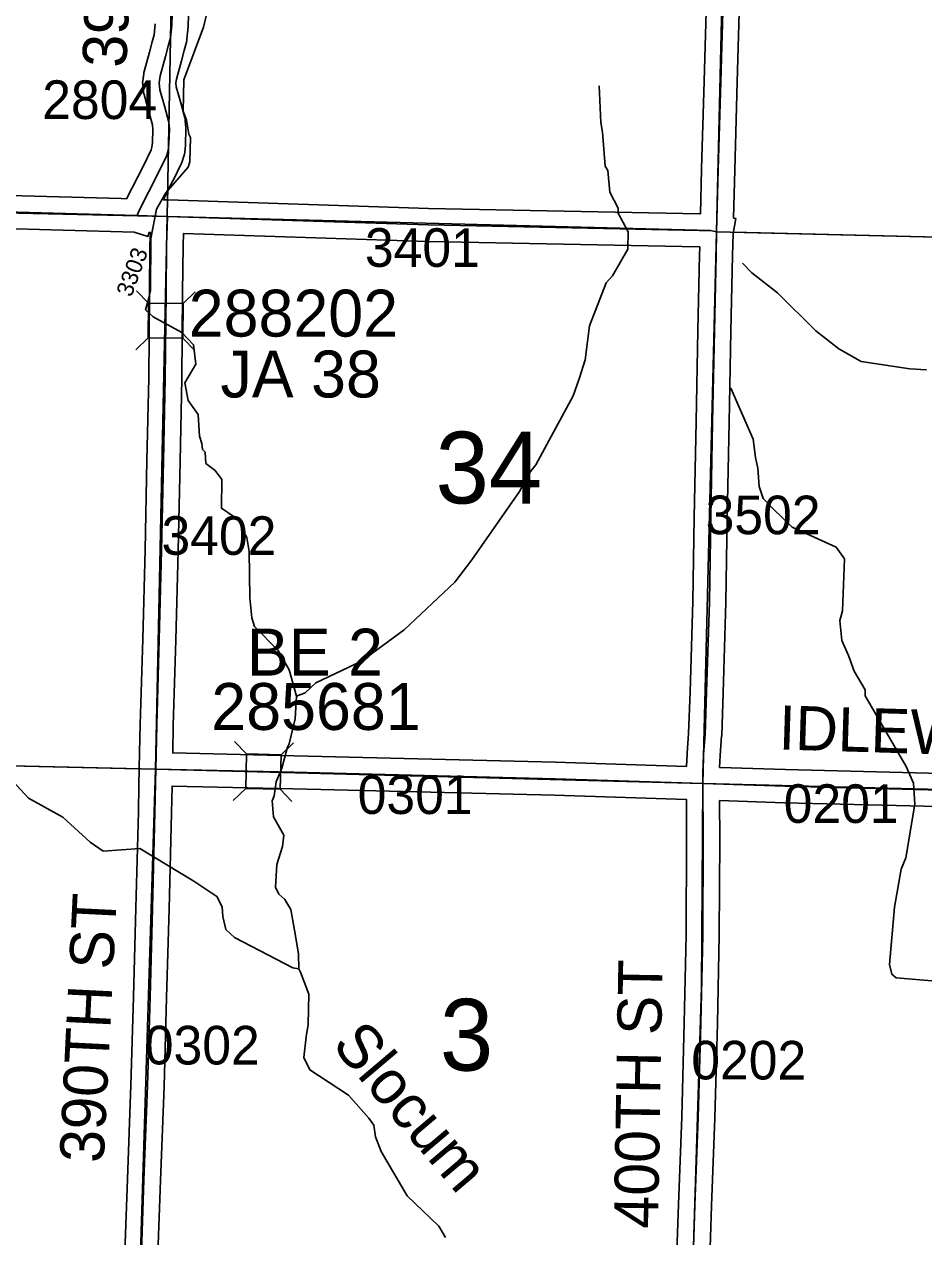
# Model space of a CAD drawing. Extents: x -132.8 to -73.3, y -60 to -26.
# Drawn here: x -101.199 to -99.569, y -45.768 to -43.571 of the extents above; entities that cross this region are included whole.
import ezdxf

# ---------------------------------------------------------------- set-up
doc = ezdxf.new("R2010")
doc.units = 0
for name, color, linetype in [('tdCoHydroRiver', 7, 'Continuous'), ('tdCoHydroTxtLg', 7, 'Continuous'), ('tdCoSecRdNmbr', 7, 'Continuous'), ('tdCoSecRdTxt', 7, 'Continuous'), ('tdCoSecRteBand', 7, 'Continuous'), ('tdCoSecRteCL', 7, 'Continuous'), ('tdCoSectLine', 7, 'Continuous'), ('tdCoSectLinePart', 7, 'Continuous'), ('tdCoSectNmbr', 7, 'Continuous'), ('tdCoStrucSec', 7, 'Continuous'), ('tdCoStrucSecCoName', 7, 'Continuous'), ('tdCoStrucSecFHWANum', 7, 'Continuous'), ('tdCoSurfEarth', 7, 'Continuous'), ('tdCoSurfGravel', 7, 'Continuous'), ('tdCoTwpBndry', 7, 'Continuous'), ('tdCoTwpBndryShd', 7, 'Continuous')]:
    doc.layers.add(name, color=color, linetype=linetype)

msp = doc.modelspace()

# ---------------------------------------------------------------- linework, layer by layer
at = {"layer": 'tdCoHydroRiver'}
for points in [[(-100.7059, -44.7882), (-100.7191, -44.7406), (-100.7388, -44.7055), (-100.782, -44.6619), (-100.7864, -44.646), (-100.7903, -44.6097), (-100.7916, -44.526), (-100.7958, -44.5007), (-100.8018, -44.4895), (-100.8032, -44.4784), (-100.8202, -44.4623), (-100.8419, -44.4476), (-100.8408, -44.3956), (-100.853, -44.3795), (-100.8701, -44.3665), (-100.8712, -44.346), (-100.8758, -44.3411), (-100.8772, -44.3301), (-100.8816, -44.3173), (-100.8839, -44.2779), (-100.9023, -44.2522), (-100.9079, -44.2205), (-100.8882, -44.1863), (-100.8921, -44.1515), (-100.9137, -44.1289), (-100.9652, -44.1009), (-100.9791, -44.088), (-100.9756, -44.0755), (-100.9704, -44.0535), (-100.9699, -43.9589), (-100.9592, -43.9055), (-100.9428, -43.8759), (-100.9023, -43.8295), (-100.8989, -43.8201), (-100.8979, -43.7759), (-100.901, -43.7695), (-100.9051, -43.7442), (-100.9111, -43.7283), (-100.9098, -43.6716), (-100.8745, -43.5761), (-100.8676, -43.5479)], [(-100.1573, -43.6822), (-100.154, -43.7485), (-100.1513, -43.7659), (-100.1463, -43.8275), (-100.1418, -43.8355), (-100.1379, -43.875), (-100.1228, -43.9038), (-100.123, -43.9132), (-100.1048, -43.9468), (-100.1055, -43.9783), (-100.1334, -44.0266), (-100.1448, -44.0389), (-100.1749, -44.1171), (-100.1826, -44.1785), (-100.1928, -44.2114), (-100.2046, -44.2442), (-100.2721, -44.3689), (-100.2818, -44.3813), (-100.3015, -44.4172), (-100.388, -44.5414), (-100.4188, -44.5817), (-100.5107, -44.668), (-100.5877, -44.7246), (-100.6707, -44.7638), (-100.69, -44.7823), (-100.7059, -44.7882)], [(-99.5644, -44.1971), (-99.5943, -44.1949), (-99.6824, -44.1818), (-99.7229, -44.1588), (-99.7648, -44.1263), (-99.8343, -44.057), (-99.8808, -44.0212), (-99.8978, -44.0035)], [(-99.2598, -45.3287), (-99.619, -45.2985), (-99.6267, -45.292), (-99.6311, -45.2746), (-99.6224, -45.1707), (-99.6098, -45.1015), (-99.6015, -45.0812), (-99.5851, -44.9838), (-99.5874, -44.9459), (-99.6009, -44.9156), (-99.6754, -44.7877), (-99.6752, -44.7767), (-99.6949, -44.7431), (-99.7053, -44.7145), (-99.7174, -44.6874), (-99.7213, -44.651), (-99.7162, -44.6338), (-99.7125, -44.5392), (-99.7278, -44.5184), (-99.8075, -44.4819), (-99.8415, -44.4496), (-99.86, -44.4302), (-99.8674, -44.408), (-99.8698, -44.3748), (-99.8741, -44.3558), (-99.8781, -44.3226), (-99.9186, -44.2302)], [(-100.7012, -45.2821), (-100.7022, -45.2552), (-100.7091, -45.2125), (-100.7161, -45.1745), (-100.7268, -45.1569), (-100.7376, -45.1472), (-100.7437, -45.1344), (-100.7412, -45.0935), (-100.731, -45.0606), (-100.7289, -45.0401), (-100.7471, -45.0066), (-100.7496, -44.9781), (-100.7463, -44.9687), (-100.7425, -44.9436), (-100.7325, -44.9186), (-100.7222, -44.8809), (-100.7189, -44.8747), (-100.7084, -44.8292), (-100.7059, -44.7882)], [(-100.7012, -45.2821), (-100.7122, -45.2802), (-100.8183, -45.2258), (-100.8337, -45.2113), (-100.8395, -45.1875), (-100.8407, -45.1701), (-100.8498, -45.151), (-100.8917, -45.1232), (-100.9898, -45.0642), (-101.0562, -45.069), (-101.0795, -45.0527), (-101.129, -45.0074), (-101.1914, -44.9729), (-101.2422, -44.9181)], [(-100.4359, -45.7692), (-100.4481, -45.7484), (-100.5052, -45.6935), (-100.5524, -45.6135), (-100.5628, -45.5865), (-100.5655, -45.5659), (-100.5747, -45.5531), (-100.6116, -45.5112), (-100.6816, -45.4655), (-100.6922, -45.4432), (-100.6882, -45.4054), (-100.6845, -45.3834), (-100.6833, -45.3282), (-100.6982, -45.2885), (-100.7012, -45.2821)]]:
    msp.add_lwpolyline(points, dxfattribs=at)
at = {"layer": 'tdCoSecRteBand'}
for points in [[(-100.8987, -43.4687), (-100.9019, -43.573), (-100.9019, -43.574), (-100.902, -43.5749), (-100.9043, -43.5979), (-100.9045, -43.6004), (-100.9051, -43.6028), (-100.9093, -43.6183), (-100.9093, -43.6183), (-100.9093, -43.6183), (-100.9143, -43.6366), (-100.9143, -43.6366), (-100.9143, -43.6367), (-100.9233, -43.6698), (-100.9242, -43.677), (-100.9235, -43.6842), (-100.9155, -43.713), (-100.9155, -43.713), (-100.9155, -43.713), (-100.9081, -43.7399), (-100.9074, -43.7427), (-100.9072, -43.7456), (-100.9062, -43.7584), (-100.9061, -43.76), (-100.9061, -43.7616), (-100.9068, -43.7877), (-100.9069, -43.7887), (-100.907, -43.7897), (-100.9082, -43.8025), (-100.9085, -43.8062), (-100.9097, -43.8096), (-100.9132, -43.8194), (-100.9137, -43.821), (-100.9144, -43.8224), (-100.9292, -43.8535), (-100.9294, -43.8539), (-100.9297, -43.8544), (-100.9473, -43.8886), (-100.9384, -43.8889), (-100.4665, -43.9043), (-99.9749, -43.9142), (-99.9749, -43.9142), (-99.9748, -43.9142), (-99.9737, -43.9142)], [(-99.9737, -43.9142), (-99.9717, -43.833), (-99.9717, -43.8329), (-99.9717, -43.8328), (-99.967, -43.6735), (-99.9621, -43.5044)], [(-99.9021, -43.5061), (-99.9071, -43.6753), (-99.9071, -43.6753), (-99.9071, -43.6753), (-99.9117, -43.8345), (-99.9138, -43.9218), (-99.9095, -43.9226), (-99.9145, -43.9497), (-99.9154, -43.9895), (-99.9184, -44.127), (-99.9216, -44.2925), (-99.9216, -44.2925), (-99.9216, -44.2925), (-99.9251, -44.4648), (-99.9275, -44.6176), (-99.9275, -44.6179), (-99.9275, -44.6181), (-99.9325, -44.7821), (-99.9325, -44.7821), (-99.9325, -44.7822), (-99.9352, -44.8587), (-99.9352, -44.8594), (-99.9353, -44.86), (-99.9382, -44.8956), (-99.939, -44.9174), (-99.9383, -44.9174), (-99.8197, -44.9212), (-99.466, -44.9301)], [(-101.9036, -43.5571), (-101.9061, -43.7307), (-101.908, -43.8672), (-101.908, -43.8675), (-101.9077, -43.8675), (-101.8649, -43.8685), (-101.4281, -43.8752), (-101.4279, -43.8752), (-101.4277, -43.8752), (-101.0234, -43.8864), (-101.0139, -43.8867)], [(-101.0139, -43.8867), (-100.9832, -43.8273), (-100.9693, -43.7981), (-100.9676, -43.7932), (-100.9668, -43.785), (-100.9661, -43.7614), (-100.9668, -43.7531), (-100.9734, -43.729), (-100.982, -43.6977), (-100.9827, -43.6951), (-100.983, -43.6925), (-100.9842, -43.6794), (-100.9845, -43.6763), (-100.9841, -43.6731), (-100.9826, -43.6605), (-100.9824, -43.6583), (-100.9818, -43.6561), (-100.9722, -43.6209), (-100.9673, -43.6027), (-100.9637, -43.5896), (-100.9618, -43.5701)], [(-101.0174, -45.8126), (-101.0122, -45.6636), (-101.0122, -45.6635), (-101.0122, -45.6635), (-101.0058, -45.4934), (-101.0011, -45.3328), (-100.9967, -45.1718), (-100.9922, -44.9981), (-100.9913, -44.9497), (-100.9913, -44.9496), (-100.9913, -44.9496), (-100.9907, -44.9197), (-100.99, -44.8897), (-100.989, -44.8398), (-100.989, -44.8397), (-100.989, -44.8395), (-100.9843, -44.685), (-100.9802, -44.5233), (-100.9767, -44.3609), (-100.9767, -44.3609), (-100.9767, -44.3609), (-100.9735, -44.2119), (-100.972, -44.057), (-100.9713, -43.9707), (-100.9713, -43.9702), (-100.9713, -43.9698), (-100.9705, -43.9479), (-100.9729, -43.9479), (-100.9754, -43.9553), (-100.9996, -43.9471), (-101.4292, -43.9352)], [(-99.9989, -44.9154), (-99.9981, -44.8928), (-99.9981, -44.8921), (-99.998, -44.8914), (-99.9951, -44.8558), (-99.9924, -44.7802), (-99.9875, -44.6165), (-99.985, -44.4638), (-99.985, -44.4637), (-99.985, -44.4637), (-99.9816, -44.2913), (-99.9784, -44.1258), (-99.9784, -44.1258), (-99.9784, -44.1258), (-99.9754, -43.9882), (-99.9754, -43.9881), (-99.9754, -43.9881), (-99.9751, -43.9759), (-99.9751, -43.9742), (-99.9762, -43.9741), (-100.4679, -43.9643), (-100.468, -43.9643), (-100.4682, -43.9643), (-100.9104, -43.9498), (-100.9105, -43.9498), (-100.9113, -43.9716), (-100.912, -44.0575), (-100.912, -44.0575), (-100.912, -44.0575), (-100.9135, -44.2126), (-100.9135, -44.2128), (-100.9135, -44.213), (-100.9167, -44.3622), (-100.9202, -44.5247), (-100.9202, -44.5248), (-100.9202, -44.5248), (-100.9244, -44.6866), (-100.9244, -44.6867), (-100.9244, -44.6867), (-100.9291, -44.8412), (-100.9301, -44.891), (-100.7101, -44.8961), (-100.7101, -44.8961), (-100.7101, -44.8961), (-100.2366, -44.9077), (-100.2365, -44.9077), (-100.2364, -44.9077), (-99.9989, -44.9154)], [(-100.0193, -45.8805), (-100.0136, -45.7096), (-100.0136, -45.7096), (-100.0136, -45.7095), (-100.0077, -45.5506), (-100.003, -45.3802), (-99.9996, -45.2205), (-99.9989, -45.0477), (-99.9992, -44.9765), (-99.9992, -44.9754), (-100.2382, -44.9676), (-100.7115, -44.9561), (-100.9313, -44.951), (-100.9323, -44.9994), (-100.9323, -44.9995), (-100.9323, -44.9995), (-100.9367, -45.1734), (-100.9367, -45.1734), (-100.9367, -45.1735), (-100.9411, -45.3345), (-100.9411, -45.3345), (-100.9411, -45.3345), (-100.9458, -45.4953), (-100.9458, -45.4954), (-100.9458, -45.4956), (-100.9522, -45.6657), (-100.9574, -45.8148)], [(-99.4674, -44.9901), (-99.8213, -44.9812), (-99.8214, -44.9812), (-99.8215, -44.9812), (-99.9392, -44.9774), (-99.9389, -45.0476), (-99.9389, -45.0477), (-99.9389, -45.0479), (-99.9396, -45.221), (-99.9396, -45.2212), (-99.9396, -45.2215), (-99.9431, -45.3815), (-99.9431, -45.3816), (-99.9431, -45.3817), (-99.9478, -45.5524), (-99.9478, -45.5525), (-99.9478, -45.5527), (-99.9537, -45.7117), (-99.9593, -45.8823)]]:
    msp.add_lwpolyline(points, dxfattribs=at)
at = {"layer": 'tdCoSecRteCL'}
for points in [[(-99.9444, -43.9466), (-99.9417, -43.8337), (-99.9371, -43.6744), (-99.9321, -43.5052), (-99.9282, -43.3321), (-99.9252, -43.1775), (-99.9223, -43.0122), (-99.9207, -42.9444)], [(-100.9942, -43.9173), (-100.9911, -43.9079), (-100.9563, -43.8406), (-100.9415, -43.8095), (-100.9381, -43.7997), (-100.9368, -43.7868), (-100.9361, -43.7607), (-100.9371, -43.7479), (-100.9445, -43.721), (-100.9531, -43.6897), (-100.9543, -43.6766), (-100.9529, -43.664), (-100.9432, -43.6288), (-100.9383, -43.6105), (-100.9341, -43.595), (-100.9319, -43.5721), (-100.9287, -43.4677)], [(-101.9384, -43.8968), (-101.8655, -43.8985), (-101.4285, -43.9052), (-100.9942, -43.9173)], [(-100.9942, -43.9173), (-100.9585, -43.9183), (-100.9394, -43.9189)], [(-100.9607, -44.9203), (-100.959, -44.8404), (-100.9544, -44.6858), (-100.9502, -44.524), (-100.9467, -44.3615), (-100.9435, -44.2123), (-100.942, -44.0572), (-100.9413, -43.9709), (-100.9394, -43.9189)], [(-100.9394, -43.9189), (-100.4673, -43.9343), (-99.9755, -43.9442), (-99.9553, -43.9446), (-99.9444, -43.9466)], [(-99.9693, -44.9464), (-99.9694, -44.9276), (-99.9681, -44.8939), (-99.9652, -44.8576), (-99.9625, -44.7812), (-99.9575, -44.6172), (-99.9551, -44.4643), (-99.9516, -44.2919), (-99.9484, -44.1264), (-99.9454, -43.9888), (-99.9444, -43.9466)], [(-101.0345, -45.9584), (-101.017, -45.9438), (-101.0057, -45.9314), (-100.9985, -45.9211), (-100.9928, -45.9085), (-100.9914, -45.8981), (-100.9911, -45.8928), (-100.9874, -45.8138), (-100.9822, -45.6646), (-100.9758, -45.4944), (-100.9711, -45.3337), (-100.9667, -45.1726), (-100.9623, -44.9988), (-100.9607, -44.9203)], [(-100.9607, -44.9203), (-100.7108, -44.9261), (-100.2373, -44.9377), (-99.9693, -44.9464)], [(-100.0012, -46.4254), (-100.0004, -46.3814), (-99.997, -46.2191), (-99.993, -46.0448), (-99.9901, -45.9161), (-99.9893, -45.8815), (-99.9837, -45.7106), (-99.9777, -45.5516), (-99.9731, -45.3809), (-99.9696, -45.2209), (-99.9689, -45.0477), (-99.9693, -44.9464)], [(-99.9693, -44.9464), (-99.8206, -44.9512), (-99.4667, -44.9601), (-99.2141, -44.9656)]]:
    msp.add_lwpolyline(points, dxfattribs=at)
at = {"layer": 'tdCoSectLine'}
for points in [[(-100.9398, -43.9189), (-100.9212, -42.9213)], [(-99.9448, -43.9466), (-99.921, -42.9444)], [(-101.9388, -43.8968), (-100.9398, -43.9189)], [(-100.9398, -43.9189), (-100.961, -44.9203)], [(-100.9398, -43.9189), (-99.9557, -43.9446), (-99.9448, -43.9466)], [(-99.9697, -44.9464), (-99.9448, -43.9466)], [(-99.9448, -43.9466), (-98.9433, -43.971)], [(-101.9555, -44.8974), (-100.961, -44.9203)], [(-100.9916, -45.8954), (-100.961, -44.9203)], [(-100.961, -44.9203), (-99.9697, -44.9464)], [(-99.9906, -45.9219), (-99.972, -45.3156), (-99.9697, -44.9464)], [(-99.9697, -44.9464), (-98.9637, -44.9721)]]:
    msp.add_lwpolyline(points, dxfattribs=at)
at = {"layer": 'tdCoSectLinePart'}
for points in [[(-100.9392, -43.8889), (-100.9389, -43.8708)], [(-99.9147, -43.9474), (-98.9734, -43.9702)], [(-101.9258, -44.8981), (-100.9908, -44.9196)]]:
    msp.add_lwpolyline(points, dxfattribs=at)
at = {"layer": 'tdCoStrucSec'}
for points in [[(-100.9958, -44.0538), (-100.9739, -44.0761), (-100.9113, -44.0767)], [(-100.9968, -44.1606), (-100.9745, -44.1387), (-100.9739, -44.0761)], [(-100.8895, -44.0553), (-100.9113, -44.0767), (-100.9119, -44.1392)], [(-100.89, -44.1616), (-100.9119, -44.1392), (-100.9745, -44.1387)], [(-100.8178, -44.8702), (-100.7962, -44.8928), (-100.7336, -44.8943)], [(-100.711, -44.8727), (-100.7336, -44.8943), (-100.7351, -44.9568)], [(-100.8202, -44.977), (-100.7976, -44.9554), (-100.7962, -44.8928)], [(-100.7139, -44.9789), (-100.7351, -44.9568), (-100.7976, -44.9554)]]:
    msp.add_lwpolyline(points, dxfattribs=at)
at = {"layer": 'tdCoSurfEarth'}
msp.add_lwpolyline([(-100.9942, -43.9173), (-100.9911, -43.9079), (-100.9563, -43.8406), (-100.9415, -43.8095), (-100.9381, -43.7997), (-100.9368, -43.7868), (-100.9361, -43.7607), (-100.9371, -43.7479), (-100.9445, -43.721), (-100.9531, -43.6897), (-100.9543, -43.6766), (-100.9529, -43.664), (-100.9432, -43.6288), (-100.9383, -43.6105), (-100.9341, -43.595), (-100.9319, -43.5721), (-100.9287, -43.4677)], dxfattribs=at)
at = {"layer": 'tdCoSurfGravel'}
for points in [[(-99.9693, -44.9464), (-99.9694, -44.9276), (-99.9681, -44.8939), (-99.9652, -44.8576), (-99.9625, -44.7812), (-99.9575, -44.6172), (-99.9551, -44.4643), (-99.9516, -44.2919), (-99.9484, -44.1264), (-99.9454, -43.9888), (-99.9444, -43.9466), (-99.9417, -43.8337), (-99.9371, -43.6744), (-99.9321, -43.5052)], [(-101.9384, -43.8968), (-101.8655, -43.8985), (-101.4285, -43.9052), (-100.9942, -43.9173)], [(-100.9942, -43.9173), (-100.9585, -43.9183), (-100.9394, -43.9189)], [(-100.9607, -44.9203), (-100.959, -44.8404), (-100.9544, -44.6858), (-100.9502, -44.524), (-100.9467, -44.3615), (-100.9435, -44.2123), (-100.942, -44.0572), (-100.9413, -43.9709), (-100.9394, -43.9189)], [(-100.9394, -43.9189), (-100.4673, -43.9343), (-99.9755, -43.9442), (-99.9553, -43.9446), (-99.9444, -43.9466)], [(-100.9911, -45.8928), (-100.9874, -45.8138), (-100.9822, -45.6646), (-100.9758, -45.4944), (-100.9711, -45.3337), (-100.9667, -45.1726), (-100.9623, -44.9988), (-100.9607, -44.9203)], [(-100.9607, -44.9203), (-100.7108, -44.9261), (-100.2373, -44.9377), (-99.9693, -44.9464)], [(-99.9901, -45.9161), (-99.9893, -45.8815), (-99.9837, -45.7106), (-99.9777, -45.5516), (-99.9731, -45.3809), (-99.9696, -45.2209), (-99.9689, -45.0477), (-99.9693, -44.9464)], [(-99.9693, -44.9464), (-99.8206, -44.9512), (-99.4667, -44.9601), (-99.2141, -44.9656)]]:
    msp.add_lwpolyline(points, dxfattribs=at)
at = {"layer": 'tdCoTwpBndry'}
msp.add_lwpolyline([(-101.9255, -44.8981), (-100.991, -44.9196)], dxfattribs=at)
at = {"layer": 'tdCoTwpBndryShd'}
msp.add_lwpolyline([(-106.8809, -44.7609), (-105.884, -44.7875), (-104.8892, -44.8158), (-104.0185, -44.8434), (-103.9955, -44.8438), (-103.898, -44.8474), (-102.9525, -44.8721), (-101.9555, -44.8974), (-100.961, -44.9203), (-99.9697, -44.9464), (-98.9637, -44.9721), (-97.9689, -44.9943), (-97.0287, -45.0138), (-96.0268, -45.0376), (-95.0292, -45.0598), (-94.0268, -45.082), (-93.03, -45.1058), (-92.032, -45.1275), (-92.0217, -45.1278), (-91.0592, -45.1536)], dxfattribs=at)

# ---------------------------------------------------------------- texts
at = {"layer": 'tdCoHydroTxtLg'}
msp.add_text('Slocum', height=0.08, rotation=310.2529, dxfattribs=at).set_placement((-100.6434, -45.4211))
at = {"layer": 'tdCoSecRdNmbr'}
for s, height, rotation, p in [('2804', 0.07, 359.924, (-101.1665, -43.7422)), ('3401', 0.07, 359.9243, (-100.5818, -44.0101)), ('3303', 0.03, 69.9239, (-101.005, -44.0664)), ('3502', 0.07, 359.9247, (-99.9644, -44.4946)), ('3402', 0.07, 359.924, (-100.9504, -44.532)), ('0301', 0.07, 359.9242, (-100.5949, -45.0016)), ('0201', 0.07, 359.9249, (-99.8229, -45.0178)), ('0302', 0.07, 359.9239, (-100.9806, -45.4555)), ('0202', 0.07, 359.9249, (-99.9904, -45.4827))]:
    msp.add_text(s, height=height, rotation=rotation, dxfattribs=at).set_placement(p)
at = {"layer": 'tdCoSecRdTxt'}
for s, rotation, p in [('390TH ST', 87.4403, (-101.0143, -43.6502)), ('IDLEWOOD RD', 358.2518, (-99.8326, -44.8847)), ('390TH ST', 87.1621, (-101.0553, -45.635)), ('400TH ST', 89.0285, (-100.0507, -45.7536))]:
    msp.add_text(s, height=0.08, rotation=rotation, dxfattribs=at).set_placement(p)
at = {"layer": 'tdCoSectNmbr'}
for s, rotation, p in [('34', 359.9243, (-100.4538, -44.4389)), ('3', 359.9242, (-100.4459, -45.4667))]:
    msp.add_text(s, height=0.13, rotation=rotation, dxfattribs=at).set_placement(p)
at = {"layer": 'tdCoStrucSecCoName'}
for s, p in [('JA 38', (-100.8435, -44.2469)), ('BE 2', (-100.7955, -44.7509))]:
    msp.add_text(s, height=0.085, dxfattribs=at).set_placement(p)
at = {"layer": 'tdCoStrucSecFHWANum'}
for s, p in [('288202', (-100.901, -44.1366)), ('285681', (-100.8601, -44.8494))]:
    msp.add_text(s, height=0.085, dxfattribs=at).set_placement(p)

doc.saveas('drawing.dxf')
